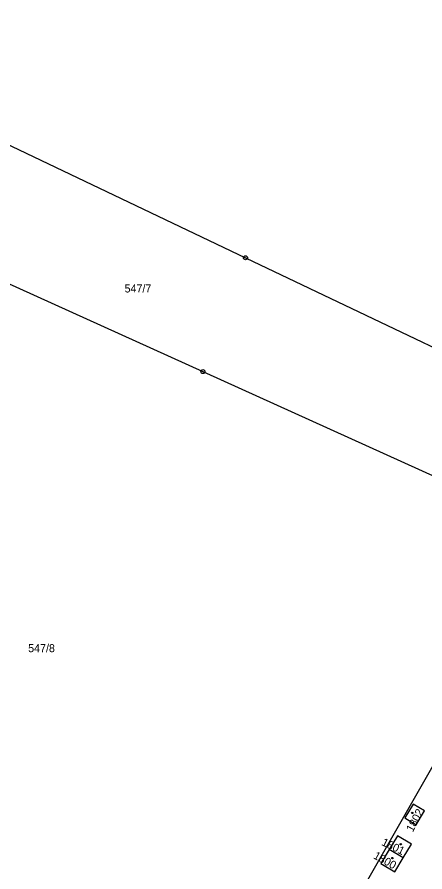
# Model space of a CAD drawing. Extents: x -555757 to -553364, y -1100723 to -1096439.
# Drawn here: x -554039 to -553937, y -1099734.7 to -1099521.1 of the extents above; entities that cross this region are included whole.
import ezdxf

# ---------------------------------------------------------------- set-up
doc = ezdxf.new("R2010")
doc.units = 0
for name, color, linetype in [('BUDOVY', 7, 'Continuous'), ('C$SLO$PARCELY', 7, 'Continuous'), ('HRANICE$PARCELY', 7, 'Continuous'), ('SLOUPY', 7, 'Continuous'), ('VSTUP', 7, 'Continuous')]:
    doc.layers.add(name, color=color, linetype=linetype)

# ---------------------------------------------------------------- blocks, each defined once
blk = doc.blocks.new('4$02')
at = {"layer": 'SLOUPY'}
blk.add_circle((0, 0), 0.175, dxfattribs=at)
blk = doc.blocks.new('1$05')
at = {"layer": 'SLOUPY'}
for radius in [0.5, 0.032]:
    blk.add_circle((0, 0), radius, dxfattribs=at)

msp = doc.modelspace()

# ---------------------------------------------------------------- linework, layer by layer
at = {"layer": 'HRANICE$PARCELY'}
for p, q in [((-553930.27, -1099699.87), (-553955.86, -1099744.63)), ((-553942.42, -1099731.17), (-553945.94, -1099729.06))]:
    msp.add_line(p, q, dxfattribs=at)
for points in [[(-554108.11, -1099521.07), (-553981.84, -1099581.21), (-553891.55, -1099624.2)], [(-554113.42, -1099555.01), (-553992.5, -1099609.65), (-553901.36, -1099650.82)], [(-553939.87, -1099717.69), (-553941.96, -1099721.18), (-553939.12, -1099722.88), (-553937.03, -1099719.38), (-553939.87, -1099717.69)], [(-553942.42, -1099731.17), (-553940.34, -1099727.74), (-553943.86, -1099725.64), (-553945.94, -1099729.06)], [(-553945.94, -1099729.06), (-553948.03, -1099732.52), (-553944.51, -1099734.63), (-553942.42, -1099731.17)]]:
    msp.add_lwpolyline(points, dxfattribs=at)

# ---------------------------------------------------------------- block references
at = {"layer": 'BUDOVY'}
for p in [(-553940.14, -1099719.9), (-553942.99, -1099727.73), (-553945.1, -1099731.2)]:
    msp.add_blockref('4$02', p, dxfattribs=at)
at = {"layer": 'VSTUP'}
for p in [(-553981.84, -1099581.21), (-553992.5, -1099609.65)]:
    msp.add_blockref('1$05', p, dxfattribs=at)

# ---------------------------------------------------------------- texts
at = {"layer": 'C$SLO$PARCELY'}
for s, p in [('547/7', (-554012.09, -1099589.87)), ('547/8', (-554036.21, -1099679.75))]:
    msp.add_text(s, height=2, dxfattribs=at).set_placement(p)
for s, rotation, p in [('1802', 62, (-553940, -1099724.84)), ('1801', 334, (-553947.98, -1099727.88)), ('1800', 331, (-553950.03, -1099731.18))]:
    msp.add_text(s, height=2, rotation=rotation, dxfattribs=at).set_placement(p)

doc.saveas('drawing.dxf')
